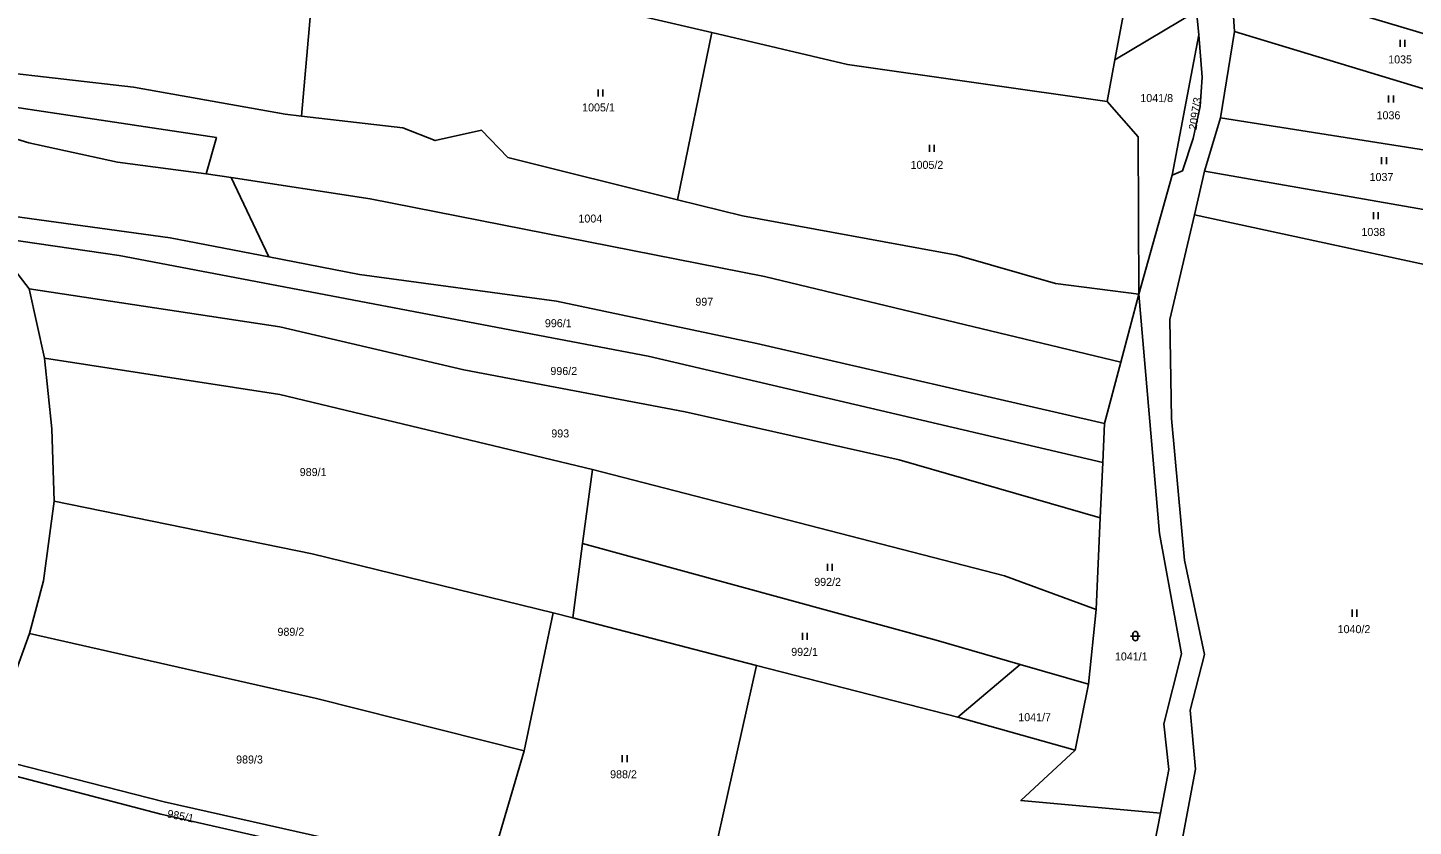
# Model space of a CAD drawing. Extents: x -776734 to -748832, y -1118122 to -976986.
# Drawn here: x -751315.3 to -751020.9, y -1113912.7 to -1113743 of the extents above; entities that cross this region are included whole.
import ezdxf

# ---------------------------------------------------------------- set-up
doc = ezdxf.new("R2010")
doc.units = 0
for name, color, linetype in [('KM_Hranice parcel', 7, 'Continuous'), ('KM_Parcelní čísla', 7, 'Continuous'), ('KM_Značky kultur', 7, 'Continuous')]:
    doc.layers.add(name, color=color, linetype=linetype)

msp = doc.modelspace()

# ---------------------------------------------------------------- linework, layer by layer
at = {"layer": 'KM_Hranice parcel'}
for p, q in [((-751058.92, -1113743.73), (-751059.67, -1113731.89)), ((-751059.67, -1113731.89), (-750980.94, -1113755.52)), ((-751084.31, -1113749.78), (-751066.97, -1113739.43)), ((-751066.97, -1113739.43), (-751066.46, -1113744.46)), ((-751084.31, -1113749.78), (-751082.5, -1113740.01)), ((-751169.96, -1113744.01), (-751177.23, -1113779.54)), ((-751072.13, -1113774.3), (-751066.46, -1113744.46)), ((-751066.46, -1113744.46), (-751065.77, -1113753.49)), ((-751061.9, -1113762.14), (-751058.92, -1113743.73)), ((-751058.92, -1113743.73), (-750983.98, -1113766.5)), ((-751085.95, -1113758.61), (-751084.31, -1113749.78)), ((-751065.28, -1113773.46), (-751061.9, -1113762.14)), ((-751061.9, -1113762.14), (-750985.78, -1113774.16)), ((-751272.08, -1113774.81), (-751277.4, -1113773.99)), ((-751272.08, -1113774.81), (-751264.12, -1113791.69)), ((-751072.13, -1113774.3), (-751079.22, -1113799.6)), ((-751069.93, -1113773.39), (-751072.13, -1113774.3)), ((-751067.44, -1113782.73), (-751065.28, -1113773.46)), ((-751065.28, -1113773.46), (-750988.39, -1113786.92)), ((-751067.44, -1113782.73), (-750989.97, -1113799.42)), ((-751314.99, -1113798.45), (-751323.64, -1113787.32)), ((-751311.75, -1113813.2), (-751314.99, -1113798.45)), ((-751083.06, -1113814.07), (-751079.22, -1113799.6)), ((-751086.52, -1113827.11), (-751083.06, -1113814.07)), ((-751086.52, -1113827.11), (-751086.89, -1113835.35)), ((-751195.32, -1113836.87), (-751197.42, -1113852.57)), ((-751086.89, -1113835.35), (-751087.42, -1113847.13)), ((-751087.42, -1113847.13), (-751088.29, -1113866.59)), ((-751197.42, -1113852.57), (-751199.53, -1113868.4)), ((-751203.66, -1113867.33), (-751209.82, -1113896.68)), ((-751199.53, -1113868.4), (-751203.66, -1113867.33)), ((-751160.46, -1113878.48), (-751199.53, -1113868.4)), ((-751089.94, -1113882.5), (-751088.29, -1113866.59)), ((-751324.39, -1113897.76), (-751314.94, -1113871.69)), ((-751172.73, -1113932.99), (-751160.46, -1113878.48)), ((-751160.46, -1113878.48), (-751117.73, -1113889.46)), ((-751117.73, -1113889.46), (-751104.46, -1113878.31)), ((-751104.46, -1113878.31), (-751089.94, -1113882.5)), ((-751089.94, -1113882.5), (-751092.78, -1113896.49)), ((-751092.78, -1113896.49), (-751117.73, -1113889.46)), ((-751209.82, -1113896.68), (-751217.62, -1113922.94)), ((-751078.55, -1113930.09), (-751074.65, -1113909.89))]:
    msp.add_line(p, q, dxfattribs=at)
for points in [[(-751257.19, -1113761.75), (-751255.19, -1113739.17), (-751250.31, -1113731.43)], [(-751199.13, -1113737.35), (-751183.15, -1113740.92), (-751169.96, -1113744.01)], [(-751277.4, -1113773.99), (-751296.22, -1113771.55), (-751315.1, -1113767.44), (-751352.6, -1113755.92), (-751382.05, -1113741.09)], [(-751169.96, -1113744.01), (-751141.12, -1113750.78), (-751085.95, -1113758.61)], [(-751257.19, -1113761.75), (-751260.6, -1113761.36), (-751292.88, -1113755.62), (-751322.5, -1113752.16)], [(-751322.5, -1113752.16), (-751321.48, -1113759.33), (-751275.24, -1113766.28), (-751277.4, -1113773.99)], [(-751065.77, -1113753.49), (-751066.21, -1113759.67), (-751067.69, -1113766.52), (-751069.93, -1113773.39)], [(-751079.22, -1113799.6), (-751079.37, -1113766.16), (-751085.95, -1113758.61)], [(-751177.23, -1113779.54), (-751213.31, -1113770.56), (-751218.93, -1113764.77), (-751228.73, -1113766.94), (-751235.63, -1113764.21), (-751257.19, -1113761.75)], [(-751083.06, -1113814.07), (-751158.81, -1113795.86), (-751242.53, -1113779.36), (-751272.08, -1113774.81)], [(-751079.22, -1113799.6), (-751096.96, -1113797.31), (-751117.92, -1113791.28), (-751163.45, -1113782.97), (-751177.23, -1113779.54)], [(-751327.94, -1113781.74), (-751285.08, -1113787.59), (-751264.12, -1113791.69)], [(-751085.55, -1113964.28), (-751076.48, -1113949.99), (-751067.23, -1113900.52), (-751068.31, -1113888.04), (-751065.25, -1113876.16), (-751069.54, -1113856.11), (-751072.27, -1113826.03), (-751072.63, -1113805.01), (-751067.44, -1113782.73)], [(-751323.64, -1113787.32), (-751295.92, -1113791.38), (-751183.52, -1113812.74), (-751086.89, -1113835.35)], [(-751264.12, -1113791.69), (-751244.82, -1113795.43), (-751202.99, -1113801.11), (-751160.38, -1113810.11), (-751086.52, -1113827.11)], [(-751087.42, -1113847.13), (-751130.17, -1113834.8), (-751175.6, -1113824.63), (-751222.69, -1113815.65), (-751261.74, -1113806.54), (-751314.99, -1113798.45)], [(-751074.65, -1113909.89), (-751072.86, -1113900.64), (-751073.93, -1113890.93), (-751070.14, -1113876.02), (-751074.87, -1113850.48), (-751079.22, -1113799.6)], [(-751309.74, -1113843.58), (-751310.21, -1113828.18), (-751311.75, -1113813.2)], [(-751195.32, -1113836.87), (-751261.76, -1113820.9), (-751311.75, -1113813.2)], [(-751088.29, -1113866.59), (-751107.78, -1113859.45), (-751195.32, -1113836.87)], [(-751314.94, -1113871.69), (-751311.98, -1113860.51), (-751309.74, -1113843.58)], [(-751309.74, -1113843.58), (-751254.9, -1113854.78), (-751203.66, -1113867.33)], [(-751104.46, -1113878.31), (-751122.32, -1113873.15), (-751197.42, -1113852.57)], [(-751314.94, -1113871.69), (-751253.98, -1113885.5), (-751209.82, -1113896.68)], [(-751217.62, -1113922.94), (-751286.31, -1113907.5), (-751324.39, -1113897.76)], [(-751092.78, -1113896.49), (-751104.31, -1113907.23), (-751074.65, -1113909.89)], [(-751205.76, -1113928.59), (-751287.04, -1113910.11), (-751325.25, -1113900.14)]]:
    msp.add_lwpolyline(points, dxfattribs=at)
at = {"layer": 'KM_Značky kultur'}
for p, q in [((-751023.691, -1113747), (-751023.691, -1113745.5)), ((-751022.69, -1113747), (-751022.69, -1113745.5)), ((-751194.141, -1113757.57), (-751194.141, -1113756.07)), ((-751193.14, -1113757.57), (-751193.14, -1113756.07)), ((-751026.161, -1113758.87), (-751026.161, -1113757.37)), ((-751025.16, -1113758.87), (-751025.16, -1113757.37)), ((-751123.711, -1113769.36), (-751123.711, -1113767.86)), ((-751122.71, -1113769.36), (-751122.71, -1113767.86)), ((-751027.641, -1113771.99), (-751027.641, -1113770.49)), ((-751026.64, -1113771.99), (-751026.64, -1113770.49)), ((-751029.371, -1113783.67), (-751029.371, -1113782.17)), ((-751028.37, -1113783.67), (-751028.37, -1113782.17)), ((-751145.421, -1113858.39), (-751145.421, -1113856.89)), ((-751144.42, -1113858.39), (-751144.42, -1113856.89)), ((-751033.931, -1113868.14), (-751033.931, -1113866.64)), ((-751032.93, -1113868.14), (-751032.93, -1113866.64)), ((-751150.701, -1113873.06), (-751150.701, -1113871.56)), ((-751149.7, -1113873.06), (-751149.7, -1113871.56)), ((-751080.981, -1113872.261), (-751078.979, -1113872.261)), ((-751080.481, -1113871.761), (-751080.481, -1113872.762)), ((-751079.479, -1113872.762), (-751079.479, -1113871.761)), ((-751188.991, -1113899.09), (-751188.991, -1113897.59)), ((-751187.99, -1113899.09), (-751187.99, -1113897.59))]:
    msp.add_line(p, q, dxfattribs=at)
for centre, start, end in [((-751079.98, -1113871.7609), 0, 180), ((-751079.98, -1113872.7609), 180, 359.987886)]:
    msp.add_arc(centre, 0.5, start, end, dxfattribs=at)

# ---------------------------------------------------------------- texts
at = {"layer": 'KM_Parcelní čísla'}
for s, p in [('1035', (-751026.254, -1113750.55)), ('1041/8', (-751078.917, -1113758.76)), ('1005/1', (-751197.527, -1113760.75)), ('1036', (-751028.724, -1113762.42)), ('1005/2', (-751127.737, -1113772.96)), ('1037', (-751030.204, -1113775.54)), ('1004', (-751198.314, -1113784.37)), ('1038', (-751031.944, -1113787.22)), ('997', (-751173.465, -1113802.05)), ('996/1', (-751205.438, -1113806.61)), ('996/2', (-751204.268, -1113816.77)), ('993', (-751204.075, -1113830.04)), ('989/1', (-751257.528, -1113838.25)), ('992/2', (-751148.208, -1113861.59)), ('989/2', (-751262.258, -1113872.2)), ('1040/2', (-751036.997, -1113871.64)), ('992/1', (-751153.098, -1113876.46)), ('1041/1', (-751084.317, -1113877.44)), ('1041/7', (-751104.857, -1113890.35)), ('989/3', (-751271.048, -1113899.34)), ('988/2', (-751191.578, -1113902.48))]:
    msp.add_text(s, height=1.7, dxfattribs=at).set_placement(p)
for s, rotation, p in [('2097/3', 81, (-751066.988, -1113764.782)), ('985/1', 349, (-751285.8, -1113910.804))]:
    msp.add_text(s, height=1.7, rotation=rotation, dxfattribs=at).set_placement(p)

doc.saveas('drawing.dxf')
